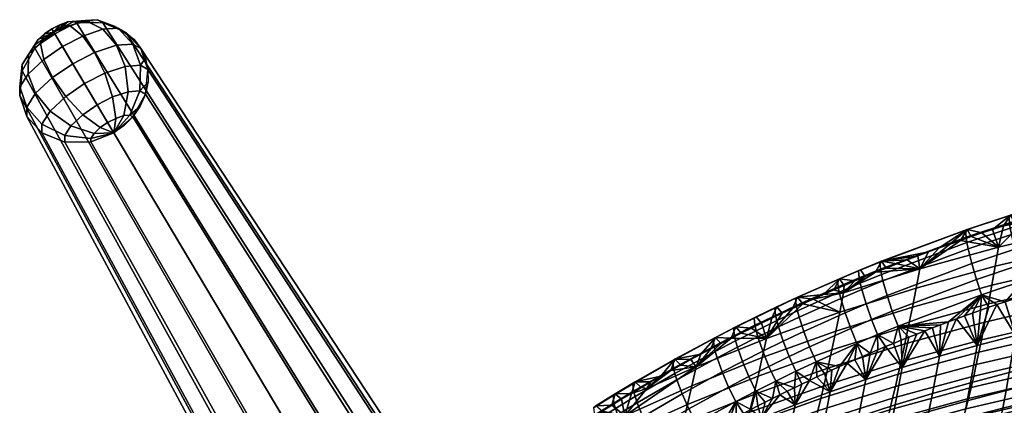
# Model space of a CAD drawing. Header units: millimetres. Extents: x -238 to 238, y -259 to 264.
# Tile 656 of 656: x -238 to -89, y 206 to 264. Entities that reach past the tile are written whole.
import ezdxf

# ---------------------------------------------------------------- set-up
doc = ezdxf.new("R2010")
doc.units = ezdxf.units.MM
doc.header["$MEASUREMENT"] = 0
for name, color, linetype, true_color in [('nozky', 7, 'Continuous', 0x1e1e1e), ('OPERAK', 7, 'Continuous', 0x000000), ('PODNOZ', 7, 'Continuous', 0x000000)]:
    doc.layers.add(name, color=color, linetype=linetype, true_color=true_color)

msp = doc.modelspace()

# ---------------------------------------------------------------- meshes
at = {"layer": 'nozky'}
mesh = msp.add_polyface(dxfattribs=at)
corners = [(-232.59, 262.36, 11.76), (-235.44, 259.94, 11.43), (-237.35, 256.52, 10.38), (-237.73, 252.81, 8.79), (-236.67, 249.65, 7.06), (-234.4, 247.22, 5.33), (-230.96, 245.79, 3.74), (-227.04, 245.84, 2.7), (-223.56, 247.19, 2.37), (-232.59, 262.36, 11.76), (-235.45, 260.46, 10.59), (-237.36, 257.51, 8.78), (-237.74, 254.11, 6.68), (-236.68, 251.05, 4.79), (-234.42, 248.52, 3.22), (-230.97, 246.78, 2.13), (-227.04, 246.35, 1.86), (-223.56, 247.19, 2.37), (-232.59, 262.36, 11.76), (-234.95, 261.23, 9.82), (-236.41, 258.99, 7.29), (-236.49, 256.06, 4.73), (-235.34, 253.15, 2.69), (-233.17, 250.47, 1.27), (-230.02, 248.26, 0.65), (-226.55, 247.12, 1.09), (-223.56, 247.19, 2.37), (-232.59, 262.36, 11.76), (-234.02, 262.1, 9.31), (-234.61, 260.66, 6.32), (-234.13, 258.25, 3.45), (-232.8, 255.51, 1.32), (-230.81, 252.67, -0.01), (-228.22, 249.93, -0.32), (-225.62, 247.99, 0.58), (-223.56, 247.19, 2.37), (-232.59, 262.36, 11.76), (-232.9, 262.86, 9.16), (-232.46, 262.13, 6.01), (-231.3, 260.19, 3.05), (-229.76, 257.6, 0.88), (-227.98, 254.61, -0.41), (-226.07, 251.41, -0.63), (-224.5, 248.76, 0.42), (-223.56, 247.19, 2.37), (-232.59, 262.36, 11.76), (-231.69, 263.48, 9.31), (-230.14, 263.32, 6.32), (-228.25, 261.76, 3.45), (-226.48, 259.28, 1.32), (-224.93, 256.17, -0.01), (-223.75, 252.6, -0.32), (-223.29, 249.38, 0.58), (-223.56, 247.19, 2.37), (-232.59, 262.36, 11.76), (-230.48, 263.89, 9.82), (-227.82, 264.11, 7.29), (-225.2, 262.79, 4.73), (-223.19, 260.39, 2.69), (-221.87, 257.2, 1.27), (-221.43, 253.38, 0.65), (-222.08, 249.79, 1.09), (-223.56, 247.19, 2.37), (-232.59, 262.36, 11.76), (-229.57, 263.96, 10.59), (-226.06, 264.23, 8.78), (-222.89, 262.95, 6.68), (-220.71, 260.57, 4.79), (-219.56, 257.37, 3.22), (-219.67, 253.51, 2.13), (-221.16, 249.85, 1.86), (-223.56, 247.19, 2.37), (-232.59, 262.36, 11.76), (-223.56, 247.19, 2.37), (-230.96, 263.16, 11.68), (-229.12, 263.71, 11.43), (-227.16, 263.92, 10.99), (-225.2, 263.75, 10.38), (-223.36, 263.21, 9.63), (-221.75, 262.32, 8.79), (-220.45, 261.18, 7.92), (-219.49, 259.89, 7.06), (-218.81, 258.42, 6.21), (-218.43, 256.74, 5.33), (-218.41, 254.9, 4.49), (-218.81, 253.03, 3.74), (-219.59, 251.22, 3.13), (-220.71, 249.6, 2.7), (-222.07, 248.24, 2.44)]
mesh.append_faces([[corners[k] for k in face] for face in [(10, 1, 0, 0), (11, 2, 1, 10), (12, 3, 2, 11), (13, 4, 3, 12), (14, 5, 4, 13), (15, 6, 5, 14), (16, 7, 6, 15), (17, 7, 16, 16), (19, 10, 9, 9), (20, 11, 10, 19), (21, 12, 11, 20), (22, 13, 12, 21), (23, 14, 13, 22), (24, 15, 14, 23), (25, 16, 15, 24), (26, 16, 25, 25), (28, 19, 18, 18), (29, 20, 19, 28), (30, 21, 20, 29), (31, 22, 21, 30), (32, 23, 22, 31), (33, 24, 23, 32), (34, 25, 24, 33), (35, 25, 34, 34), (37, 28, 27, 27), (38, 29, 28, 37), (39, 30, 29, 38), (40, 31, 30, 39), (41, 32, 31, 40), (42, 33, 32, 41), (43, 34, 33, 42), (44, 34, 43, 43), (46, 37, 36, 36), (47, 38, 37, 46), (48, 39, 38, 47), (49, 40, 39, 48), (50, 41, 40, 49), (51, 42, 41, 50), (52, 43, 42, 51), (53, 43, 52, 52), (55, 46, 45, 45), (56, 47, 46, 55), (57, 48, 47, 56), (58, 49, 48, 57), (59, 50, 49, 58), (60, 51, 50, 59), (61, 52, 51, 60), (62, 52, 61, 61), (64, 55, 54, 54), (65, 56, 55, 64), (66, 57, 56, 65), (67, 58, 57, 66), (68, 59, 58, 67), (69, 60, 59, 68), (70, 61, 60, 69), (71, 61, 70, 70), (64, 63, 74, 75), (64, 75, 76, 76), (65, 64, 76, 77), (66, 65, 78, 79), (67, 66, 80, 81), (69, 68, 83, 84), (71, 70, 87, 88), (70, 69, 85, 86), (68, 67, 81, 82), (65, 77, 78, 78), (66, 79, 80, 80), (69, 84, 85, 85), (70, 86, 87, 87), (68, 82, 83, 83)]])
at = {"layer": 'OPERAK'}
mesh = msp.add_polyface(dxfattribs=at)
corners = [(-90.35, 230, 815.56), (-78.15, 232.88, 815.12), (-78.6, 229.99, 811.01), (-90.86, 227.11, 811.49), (-79.82, 236.16, 820.53), (-86.53, 233.74, 819.51), (-81.46, 235.69, 820.43), (-65.25, 238.25, 818.88), (-83.1, 235.21, 820.34), (-80.78, 229.29, 826.66), (-80.11, 226.94, 825.06), (-73.66, 228.75, 825.38), (-74.28, 231.12, 826.98), (-81.38, 231.7, 827.41), (-74.83, 233.54, 827.74), (-81.85, 233.91, 827.38), (-75.26, 235.76, 827.71), (-82.02, 234.86, 827.09), (-75.41, 236.71, 827.42), (-82.14, 235.67, 826.62), (-75.52, 237.52, 826.95), (-82.21, 236.72, 825.17), (-75.58, 238.57, 825.51), (-81.99, 236.81, 823.09), (-75.39, 238.65, 823.44), (-87.25, 227.3, 826.31), (-86.52, 224.97, 824.7), (-87.89, 229.7, 827.06), (-88.4, 231.9, 827.03), (-75.65, 225.98, 822.76), (-74.39, 226.33, 822.82), (-78.17, 225.26, 822.63), (-76.91, 225.62, 822.69), (-80.68, 224.53, 822.49), (-79.43, 224.9, 822.56), (-83.18, 223.77, 822.35), (-81.93, 224.15, 822.42), (-84.43, 223.38, 822.28), (-78.18, 236.62, 820.62), (-83.1, 235.21, 820.34), (-84.73, 234.72, 820.24), (-88.56, 234.82, 822.71), (-73.25, 237.94, 820.88), (-74.89, 237.51, 820.8), (-76.54, 237.07, 820.71), (-79.82, 236.16, 820.53), (-81.46, 235.69, 820.43)]
mesh.append_faces([[corners[k] for k in face] for face in [(0, 1, 2, 3), (4, 5, 6, 6), (7, 5, 4, 4), (6, 5, 8, 8), (7, 1, 5, 5), (9, 10, 11, 12), (13, 9, 12, 14), (15, 13, 14, 16), (17, 15, 16, 18), (19, 17, 18, 20), (21, 19, 20, 22), (23, 21, 22, 24), (25, 26, 10, 9), (27, 25, 9, 13), (28, 27, 13, 15), (11, 29, 30, 30), (10, 31, 32, 32), (10, 32, 29, 29), (10, 33, 34, 34), (10, 35, 36, 36), (26, 37, 35, 35), (10, 36, 33, 33), (10, 34, 31, 31), (10, 26, 35, 35), (10, 29, 11, 11), (23, 24, 38, 38), (23, 39, 40, 41), (24, 42, 43, 43), (24, 43, 44, 44), (23, 38, 45, 45), (23, 46, 39, 39), (46, 23, 45, 45), (38, 24, 44, 44)]])
mesh = msp.add_polyface(dxfattribs=at)
corners = [(-91.37, 224.25, 807.39), (-79.05, 227.14, 806.86), (-79.51, 224.34, 802.65), (-91.88, 221.45, 803.24), (-90.86, 227.11, 811.49), (-78.6, 229.99, 811.01), (-78.15, 232.88, 815.12), (-90.35, 230, 815.56), (-86.53, 233.74, 819.51), (-84.73, 234.72, 820.24), (-83.1, 235.21, 820.34), (-87.98, 233.71, 820.04), (-86.36, 234.22, 820.14), (-89.61, 233.19, 819.94), (-91.23, 232.66, 819.83), (-92.85, 232.13, 819.73), (-94.46, 231.58, 819.62), (-96.07, 231.02, 819.51), (-88.58, 232.85, 826.73), (-88.4, 231.9, 827.03), (-81.85, 233.91, 827.38), (-82.02, 234.86, 827.09), (-88.71, 233.66, 826.25), (-82.14, 235.67, 826.62), (-88.79, 234.72, 824.8), (-82.21, 236.72, 825.17), (-88.56, 234.82, 822.71), (-81.99, 236.81, 823.09), (-93.67, 225.15, 825.93), (-92.89, 222.84, 824.33), (-86.52, 224.97, 824.7), (-87.25, 227.3, 826.31), (-94.36, 227.54, 826.69), (-87.89, 229.7, 827.06), (-94.9, 229.73, 826.65), (-95.1, 230.68, 826.35), (-95.24, 231.49, 825.87), (-95.32, 232.55, 824.4), (-95.08, 232.66, 822.3), (-86.91, 222.58, 822.13), (-85.67, 222.98, 822.21), (-84.43, 223.38, 822.28), (-91.23, 232.66, 819.83), (-92.85, 232.13, 819.73), (-84.73, 234.72, 820.24), (-86.36, 234.22, 820.14), (-87.98, 233.71, 820.04), (-89.61, 233.19, 819.94), (-94.46, 231.58, 819.62), (-96.07, 231.02, 819.51)]
mesh.append_faces([[corners[k] for k in face] for face in [(0, 1, 2, 3), (4, 5, 1, 0), (6, 7, 8, 8), (9, 10, 8, 8), (11, 12, 8, 8), (9, 8, 12, 12), (13, 11, 8, 8), (8, 7, 13, 13), (7, 14, 13, 13), (15, 14, 7, 7), (7, 16, 15, 15), (17, 16, 7, 7), (18, 19, 20, 21), (22, 18, 21, 23), (24, 22, 23, 25), (26, 24, 25, 27), (28, 29, 30, 31), (32, 28, 31, 33), (34, 32, 33, 19), (35, 34, 19, 18), (36, 35, 18, 22), (37, 36, 22, 24), (38, 37, 24, 26), (30, 39, 40, 40), (30, 40, 41, 41), (26, 42, 43, 38), (26, 44, 45, 45), (26, 46, 47, 47), (26, 47, 42, 42), (46, 26, 45, 45), (38, 43, 48, 48), (49, 38, 48, 48)]])
mesh = msp.add_polyface(dxfattribs=at)
corners = [(-102.76, 223.84, 812.04), (-90.86, 227.11, 811.49), (-91.37, 224.25, 807.39), (-103.32, 220.98, 807.99), (-102.21, 226.73, 816.05), (-90.35, 230, 815.56), (-113.67, 223.11, 816.59), (-114.26, 220.21, 812.64), (-96.07, 231.02, 819.51), (-108.85, 226.21, 818.58), (-110.43, 225.56, 818.45), (-107.26, 226.84, 818.7), (-99.29, 229.88, 819.29), (-97.68, 230.45, 819.4), (-100.89, 229.29, 819.17), (-102.49, 228.69, 819.06), (-104.08, 228.09, 818.94), (-105.67, 227.47, 818.82), (-107.14, 222.74, 825.88), (-106.35, 220.38, 825.12), (-93.67, 225.15, 825.93), (-94.36, 227.54, 826.69), (-107.75, 224.92, 825.82), (-94.9, 229.73, 826.65), (-107.98, 225.86, 825.51), (-95.1, 230.68, 826.35), (-108.14, 226.67, 825.02), (-95.24, 231.49, 825.87), (-108.23, 227.74, 823.53), (-95.32, 232.55, 824.4), (-107.96, 227.88, 821.41), (-95.08, 232.66, 822.3), (-111.16, 224.55, 825.29), (-110.93, 223.61, 825.6), (-111.33, 225.36, 824.8), (-111.42, 226.44, 823.3), (-111.14, 226.59, 821.17), (-99.29, 229.88, 819.29), (-100.89, 229.29, 819.17), (-108.85, 226.21, 818.58), (-110.43, 225.56, 818.45), (-96.07, 231.02, 819.51), (-97.68, 230.45, 819.4), (-102.49, 228.69, 819.06), (-104.08, 228.09, 818.94), (-105.67, 227.47, 818.82), (-107.26, 226.84, 818.7)]
mesh.append_faces([[corners[k] for k in face] for face in [(0, 1, 2, 3), (4, 5, 1, 0), (6, 4, 0, 7), (5, 4, 8, 8), (9, 4, 6, 6), (9, 6, 10, 10), (4, 9, 11, 11), (4, 12, 13, 13), (12, 4, 14, 14), (4, 15, 14, 14), (15, 4, 16, 16), (8, 4, 13, 13), (16, 4, 17, 17), (17, 4, 11, 11), (18, 19, 20, 21), (22, 18, 21, 23), (24, 22, 23, 25), (26, 24, 25, 27), (28, 26, 27, 29), (30, 28, 29, 31), (32, 33, 22, 24), (34, 32, 24, 26), (35, 34, 26, 28), (36, 35, 28, 30), (31, 37, 38, 30), (30, 39, 40, 36), (31, 41, 42, 42), (30, 43, 44, 44), (30, 44, 45, 45), (43, 30, 38, 38), (37, 31, 42, 42), (30, 46, 39, 39), (46, 30, 45, 45)]])
mesh = msp.add_polyface(dxfattribs=at)
corners = [(-125.31, 216.25, 813.28), (-119.84, 221.48, 817.68), (-114.26, 220.21, 812.64), (-113.67, 223.11, 816.59), (-118.28, 222.18, 817.81), (-116.72, 222.88, 817.94), (-110.43, 225.56, 818.45), (-112, 224.9, 818.33), (-113.58, 224.24, 818.2), (-115.15, 223.56, 818.07), (-114.09, 222.26, 825.38), (-113.44, 220.09, 825.44), (-110.29, 221.44, 825.66), (-110.93, 223.61, 825.6), (-114.33, 223.21, 825.07), (-111.16, 224.55, 825.29), (-114.5, 224.01, 824.57), (-111.33, 225.36, 824.8), (-114.6, 225.09, 823.07), (-111.42, 226.44, 823.3), (-114.31, 225.25, 820.93), (-111.14, 226.59, 821.17), (-118.8, 214.97, 824.23), (-117.81, 212.75, 822.6), (-111.67, 215.51, 823.06), (-112.61, 217.76, 824.68), (-119.68, 217.29, 824.98), (-120.37, 219.45, 824.92), (-120.62, 220.39, 824.6), (-120.8, 221.2, 824.1), (-120.9, 222.29, 822.58), (-120.61, 222.46, 820.42), (-113.16, 212.52, 820.33), (-112, 213.03, 820.42), (-115.43, 211.49, 820.15), (-114.3, 212.01, 820.24), (-116.56, 210.98, 820.06), (-117.69, 210.45, 819.97), (-120.86, 211.31, 822.36), (-118.82, 209.92, 819.87), (-110.43, 225.56, 818.45), (-112, 224.9, 818.33), (-116.72, 222.88, 817.94), (-113.58, 224.24, 818.2), (-115.15, 223.56, 818.07), (-118.28, 222.18, 817.81)]
mesh.append_faces([[corners[k] for k in face] for face in [(0, 1, 2, 2), (3, 2, 4, 4), (4, 2, 1, 1), (5, 3, 4, 4), (6, 3, 7, 7), (3, 8, 7, 7), (8, 3, 9, 9), (9, 3, 5, 5), (10, 11, 12, 13), (14, 10, 13, 15), (16, 14, 15, 17), (18, 16, 17, 19), (20, 18, 19, 21), (22, 23, 24, 25), (26, 22, 25, 11), (27, 26, 11, 10), (28, 27, 10, 14), (29, 28, 14, 16), (30, 29, 16, 18), (31, 30, 18, 20), (24, 32, 33, 33), (23, 34, 35, 35), (23, 36, 34, 34), (24, 35, 32, 32), (23, 37, 36, 36), (23, 35, 24, 24), (23, 38, 39, 39), (21, 40, 41, 20), (31, 20, 42, 42), (20, 43, 44, 44), (31, 42, 45, 45), (42, 20, 44, 44), (43, 20, 41, 41)]])
mesh = msp.add_polyface(dxfattribs=at)
corners = [(-105.44, 210.86, 792.24), (-93.31, 214.17, 791.42), (-93.69, 212.34, 788.09), (-105.86, 209.03, 788.96), (-105.02, 212.76, 795.46), (-92.92, 216.06, 794.69), (-104.45, 215.43, 799.72), (-92.4, 218.71, 799.01), (-103.88, 218.17, 803.89), (-91.88, 221.45, 803.24), (-103.32, 220.98, 807.99), (-91.37, 224.25, 807.39), (-116.06, 211.78, 800.5), (-116.66, 209.11, 796.3), (-115.45, 214.53, 804.61), (-114.85, 217.35, 808.65), (-114.26, 220.21, 812.64), (-102.76, 223.84, 812.04), (-106.35, 220.38, 825.12), (-105.47, 218.11, 823.51), (-92.89, 222.84, 824.33), (-93.67, 225.15, 825.93), (-109.49, 219.09, 824.91), (-108.58, 216.83, 823.29), (-110.29, 221.44, 825.66), (-107.14, 222.74, 825.88), (-110.93, 223.61, 825.6), (-107.75, 224.92, 825.82), (-112.61, 217.76, 824.68), (-111.67, 215.51, 823.06), (-113.44, 220.09, 825.44), (-97.88, 218.76, 821.44), (-96.67, 219.2, 821.52), (-100.27, 217.85, 821.27), (-99.08, 218.31, 821.35), (-102.65, 216.92, 821.11), (-101.46, 217.39, 821.19), (-105.01, 215.98, 820.94), (-103.84, 216.45, 821.02), (-106.18, 215.5, 820.85), (-108.52, 214.53, 820.68), (-107.35, 215.02, 820.77), (-110.84, 213.53, 820.51), (-109.68, 214.03, 820.59), (-112, 213.03, 820.42), (-99.26, 213.56, 814.32), (-100.3, 207.97, 806.2), (-94.57, 209.59, 805.83), (-93.57, 215.18, 814)]
mesh.append_faces([[corners[k] for k in face] for face in [(0, 1, 2, 3), (4, 5, 1, 0), (6, 7, 5, 4), (8, 9, 7, 6), (10, 11, 9, 8), (12, 6, 4, 13), (14, 8, 6, 12), (15, 10, 8, 14), (16, 17, 10, 15), (18, 19, 20, 21), (22, 23, 19, 18), (24, 22, 18, 25), (26, 24, 25, 27), (28, 29, 23, 22), (30, 28, 22, 24), (20, 31, 32, 32), (19, 33, 34, 34), (19, 34, 31, 31), (19, 35, 36, 36), (19, 37, 38, 38), (19, 39, 37, 37), (19, 38, 35, 35), (19, 36, 33, 33), (23, 40, 41, 41), (29, 42, 43, 43), (23, 43, 40, 40), (29, 44, 42, 42), (23, 41, 39, 39), (23, 29, 43, 43), (20, 19, 31, 31), (19, 23, 39, 39), (45, 46, 47, 48)]])
mesh = msp.add_polyface(dxfattribs=at)
corners = [(-82.51, 208.61, 773.19), (-69.39, 211.17, 772.36), (-69.69, 209.66, 768.65), (-82.87, 207.09, 769.51), (-82.16, 210.19, 776.81), (-69.09, 212.73, 776.02), (-81.81, 211.82, 780.37), (-68.79, 214.35, 779.63), (-81.47, 213.51, 783.88), (-68.49, 216.03, 783.17), (-81.12, 215.26, 787.32), (-68.19, 217.78, 786.65), (-80.78, 217.08, 790.7), (-67.89, 219.59, 790.06), (-94.87, 207.23, 777.71), (-95.26, 205.64, 774.14), (-94.47, 208.87, 781.24), (-94.08, 210.57, 784.7), (-93.69, 212.34, 788.09), (-93.31, 214.17, 791.42), (-92.92, 216.06, 794.69), (-80.43, 218.96, 794), (-92.4, 218.71, 799.01), (-79.97, 221.61, 798.38), (-91.88, 221.45, 803.24), (-79.51, 224.34, 802.65), (-86.52, 224.97, 824.7), (-89.37, 221.77, 821.98), (-88.14, 222.18, 822.06), (-86.91, 222.58, 822.13), (-92.89, 222.84, 824.33), (-91.82, 220.94, 821.83), (-90.6, 221.36, 821.91), (-94.26, 220.08, 821.67), (-93.04, 220.51, 821.75), (-95.47, 219.64, 821.6), (-96.67, 219.2, 821.52), (-77.83, 207.65, 794.63), (-77.99, 206.72, 792.99), (-71.82, 207.98, 792.63), (-71.67, 208.91, 794.28), (-77.67, 208.59, 796.25), (-71.52, 209.85, 795.92), (-83.27, 209.87, 800.92), (-83.73, 207.24, 796.61), (-77.24, 211.22, 800.58), (-82.82, 212.57, 805.14), (-76.81, 213.92, 804.83), (-81.91, 218.15, 813.41), (-75.96, 219.5, 813.14), (-89.22, 208.42, 801.28), (-89.71, 205.78, 797), (-88.74, 211.13, 805.47), (-87.79, 216.71, 813.7), (-94.57, 209.59, 805.83), (-95.07, 206.88, 801.66), (-93.57, 215.18, 814)]
mesh.append_faces([[corners[k] for k in face] for face in [(0, 1, 2, 3), (4, 5, 1, 0), (6, 7, 5, 4), (8, 9, 7, 6), (10, 11, 9, 8), (12, 13, 11, 10), (14, 4, 0, 15), (16, 6, 4, 14), (17, 8, 6, 16), (18, 10, 8, 17), (19, 12, 10, 18), (20, 21, 12, 19), (22, 23, 21, 20), (24, 25, 23, 22), (26, 27, 28, 28), (26, 28, 29, 29), (30, 31, 32, 32), (30, 33, 34, 34), (30, 35, 33, 33), (30, 34, 31, 31), (30, 32, 27, 27), (30, 36, 35, 35), (27, 26, 30, 30), (37, 38, 39, 40), (41, 37, 40, 42), (43, 44, 41, 45), (46, 43, 45, 47), (48, 46, 47, 49), (50, 51, 44, 43), (52, 50, 43, 46), (53, 52, 46, 48), (54, 55, 50, 52), (56, 54, 52, 53)]])
mesh = msp.add_polyface(dxfattribs=at)
corners = [(-126.56, 210.56, 805.38), (-115.45, 214.53, 804.61), (-116.06, 211.78, 800.5), (-127.19, 207.81, 801.34), (-125.94, 213.38, 809.36), (-114.85, 217.35, 808.65), (-125.31, 216.25, 813.28), (-114.26, 220.21, 812.64), (-127.56, 217.81, 816.99), (-129.09, 217.04, 816.85), (-121.39, 220.76, 817.54), (-119.84, 221.48, 817.68), (-122.94, 220.04, 817.41), (-124.48, 219.3, 817.27), (-126.02, 218.56, 817.13), (-121.87, 213.52, 823.99), (-120.86, 211.31, 822.36), (-117.81, 212.75, 822.6), (-118.8, 214.97, 824.23), (-122.77, 215.83, 824.74), (-119.68, 217.29, 824.98), (-123.48, 217.99, 824.68), (-120.37, 219.45, 824.92), (-123.74, 218.93, 824.36), (-120.62, 220.39, 824.6), (-123.93, 219.73, 823.85), (-120.8, 221.2, 824.1), (-124.03, 220.82, 822.33), (-120.9, 222.29, 822.58), (-123.73, 221.01, 820.16), (-120.61, 222.46, 820.42), (-124.93, 212.03, 823.75), (-123.89, 209.83, 822.11), (-125.85, 214.33, 824.5), (-126.58, 216.48, 824.43), (-126.84, 217.42, 824.11), (-127.03, 218.23, 823.6), (-127.14, 219.32, 822.07), (-126.83, 219.51, 819.89), (-128.91, 212.79, 824.26), (-127.97, 210.5, 823.5), (-129.65, 214.93, 824.18), (-129.93, 215.87, 823.86), (-121.39, 220.76, 817.54), (-122.94, 220.04, 817.41), (-124.48, 219.3, 817.27), (-126.02, 218.56, 817.13), (-127.56, 217.81, 816.99), (-129.92, 217.98, 819.62), (-118.28, 222.18, 817.81), (-119.84, 221.48, 817.68)]
mesh.append_faces([[corners[k] for k in face] for face in [(0, 1, 2, 3), (4, 5, 1, 0), (6, 7, 5, 4), (8, 6, 9, 9), (6, 10, 11, 11), (6, 12, 10, 10), (13, 12, 6, 6), (6, 14, 13, 13), (8, 14, 6, 6), (15, 16, 17, 18), (19, 15, 18, 20), (21, 19, 20, 22), (23, 21, 22, 24), (25, 23, 24, 26), (27, 25, 26, 28), (29, 27, 28, 30), (31, 32, 16, 15), (33, 31, 15, 19), (34, 33, 19, 21), (35, 34, 21, 23), (36, 35, 23, 25), (37, 36, 25, 27), (38, 37, 27, 29), (39, 40, 31, 33), (41, 39, 33, 34), (42, 41, 34, 35), (30, 43, 44, 29), (29, 45, 46, 38), (38, 46, 47, 48), (30, 49, 50, 50), (45, 29, 44, 44), (43, 30, 50, 50)]])
mesh = msp.add_polyface(dxfattribs=at)
corners = [(-81.91, 218.15, 813.41), (-84.43, 223.38, 822.28), (-87.79, 216.71, 813.7), (-99.26, 213.56, 814.32), (-101.46, 217.39, 821.19), (-104.85, 211.86, 814.66), (-107.35, 215.02, 820.77), (-110.33, 210.07, 815.01), (-120.96, 206.27, 815.76), (-115.7, 208.21, 815.38), (-118.82, 209.92, 819.87), (-113.16, 212.52, 820.33), (-93.57, 215.18, 814), (-96.67, 219.2, 821.52), (-119.95, 209.38, 819.78), (-121.07, 208.84, 819.69), (-122.19, 208.3, 819.59), (-117.69, 210.45, 819.97), (-90.6, 221.36, 821.91), (-114.3, 212.01, 820.24), (-112, 213.03, 820.42), (-115.43, 211.49, 820.15), (-116.56, 210.98, 820.06), (-91.82, 220.94, 821.83), (-93.04, 220.51, 821.75), (-89.37, 221.77, 821.98), (-94.26, 220.08, 821.67), (-95.47, 219.64, 821.6), (-88.14, 222.18, 822.06), (-86.91, 222.58, 822.13), (-105.01, 215.98, 820.94), (-106.18, 215.5, 820.85), (-108.52, 214.53, 820.68), (-109.68, 214.03, 820.59), (-103.84, 216.45, 821.02), (-97.88, 218.76, 821.44), (-99.08, 218.31, 821.35), (-100.27, 217.85, 821.27), (-102.65, 216.92, 821.11), (-110.84, 213.53, 820.51), (-81.03, 223.84, 821.59), (-83.18, 223.77, 822.35), (-85.67, 222.98, 822.21)]
mesh.append_faces([[corners[k] for k in face] for face in [(0, 1, 2, 2), (3, 4, 5, 5), (5, 6, 7, 7), (8, 9, 10, 10), (9, 7, 11, 11), (12, 13, 3, 3), (10, 14, 8, 8), (15, 8, 14, 14), (15, 16, 8, 8), (10, 9, 17, 17), (12, 2, 18, 18), (11, 19, 9, 9), (11, 7, 20, 20), (9, 19, 21, 21), (21, 22, 9, 9), (9, 22, 17, 17), (12, 18, 23, 23), (23, 24, 12, 12), (18, 2, 25, 25), (12, 24, 26, 26), (26, 27, 12, 12), (12, 27, 13, 13), (2, 28, 25, 25), (2, 29, 28, 28), (5, 30, 31, 31), (31, 6, 5, 5), (7, 6, 32, 32), (32, 33, 7, 7), (34, 30, 5, 5), (3, 13, 35, 35), (3, 35, 36, 36), (3, 37, 4, 4), (3, 36, 37, 37), (5, 4, 38, 38), (34, 5, 38, 38), (33, 39, 7, 7), (39, 20, 7, 7), (40, 41, 1, 1), (40, 1, 0, 0), (2, 1, 42, 42), (2, 42, 29, 29)]])
mesh = msp.add_polyface(dxfattribs=at)
corners = [(-135.89, 211.99, 813.97), (-125.31, 216.25, 813.28), (-125.94, 213.38, 809.36), (-136.53, 209.12, 810.11), (-130.62, 216.27, 816.71), (-139.7, 211.42, 815.81), (-138.2, 212.25, 815.97), (-129.09, 217.04, 816.85), (-132.15, 215.48, 816.56), (-133.67, 214.69, 816.41), (-135.18, 213.89, 816.27), (-136.69, 213.07, 816.12), (-130.12, 216.68, 823.35), (-129.93, 215.87, 823.86), (-126.84, 217.42, 824.11), (-127.03, 218.23, 823.6), (-130.24, 217.78, 821.81), (-127.14, 219.32, 822.07), (-129.92, 217.98, 819.62), (-126.83, 219.51, 819.89), (-132.72, 213.34, 823.93), (-131.95, 211.21, 824.01), (-128.91, 212.79, 824.26), (-129.65, 214.93, 824.18), (-133, 214.28, 823.6), (-133.19, 215.09, 823.09), (-133.31, 216.19, 821.54), (-132.99, 216.41, 819.34), (-139.07, 210.98, 823.08), (-138.78, 210.04, 823.41), (-139.28, 211.78, 822.56), (-139.41, 212.9, 820.99), (-139.07, 213.13, 818.77), (-145.08, 209.7, 818.18), (-145.43, 209.44, 820.42), (-135.18, 213.89, 816.27), (-130.62, 216.27, 816.71), (-136.69, 213.07, 816.12), (-129.09, 217.04, 816.85), (-132.15, 215.48, 816.56), (-133.67, 214.69, 816.41), (-127.56, 217.81, 816.99), (-138.2, 212.25, 815.97), (-139.7, 211.42, 815.81), (-141.19, 210.57, 815.66)]
mesh.append_faces([[corners[k] for k in face] for face in [(0, 1, 2, 3), (0, 4, 1, 1), (0, 5, 6, 6), (1, 4, 7, 7), (4, 0, 8, 8), (0, 9, 8, 8), (9, 0, 10, 10), (10, 0, 11, 11), (0, 6, 11, 11), (12, 13, 14, 15), (16, 12, 15, 17), (18, 16, 17, 19), (20, 21, 22, 23), (24, 20, 23, 13), (25, 24, 13, 12), (26, 25, 12, 16), (27, 26, 16, 18), (28, 29, 20, 24), (30, 28, 24, 25), (31, 30, 25, 26), (32, 31, 26, 27), (33, 34, 31, 32), (27, 35, 32, 32), (18, 36, 27, 27), (35, 37, 32, 32), (18, 38, 36, 36), (27, 39, 40, 40), (27, 40, 35, 35), (39, 27, 36, 36), (38, 18, 41, 41), (32, 37, 42, 42), (32, 43, 44, 44), (43, 32, 42, 42)]])
mesh = msp.add_polyface(dxfattribs=at)
corners = [(-110.19, 193.65, 753.14), (-97.66, 197.12, 751.76), (-98.06, 195.85, 747.92), (-110.63, 192.36, 749.34), (-109.31, 196.35, 760.64), (-96.85, 199.78, 759.37), (-108.44, 199.22, 768.01), (-96.05, 202.61, 766.84), (-108, 200.72, 771.63), (-95.66, 204.1, 770.51), (-107.57, 202.27, 775.21), (-95.26, 205.64, 774.14), (-107.14, 203.87, 778.73), (-94.87, 207.23, 777.71), (-106.71, 205.53, 782.2), (-94.47, 208.87, 781.24), (-106.29, 207.25, 785.61), (-94.08, 210.57, 784.7), (-105.86, 209.03, 788.96), (-93.69, 212.34, 788.09), (-103.13, 194.55, 782.97), (-103.33, 193.72, 781.23), (-97.49, 195.39, 780.68), (-97.29, 196.21, 782.43), (-102.93, 195.38, 784.69), (-97.1, 197.04, 784.16), (-102.73, 196.23, 786.4), (-96.91, 197.88, 785.88), (-102.53, 197.1, 788.08), (-96.72, 198.75, 787.58), (-102.33, 197.98, 789.75), (-96.53, 199.62, 789.26), (-102.14, 198.87, 791.41), (-96.34, 200.52, 790.93), (-102.04, 199.33, 792.22), (-96.24, 200.97, 791.75), (-101.94, 199.79, 793.04), (-96.15, 201.43, 792.57), (-101.74, 200.71, 794.65), (-95.96, 202.35, 794.2), (-101.54, 201.65, 796.25), (-95.77, 203.29, 795.81), (-101.35, 202.61, 797.84), (-95.58, 204.24, 797.4), (-100.82, 205.25, 802.06), (-95.07, 206.88, 801.66), (-100.3, 207.97, 806.2), (-94.57, 209.59, 805.83), (-108.23, 195.36, 788.61), (-108.43, 194.49, 786.94), (-108.02, 196.25, 790.27), (-107.82, 197.15, 791.91), (-107.72, 197.6, 792.72), (-107.61, 198.06, 793.53), (-107.41, 198.99, 795.13), (-107.21, 199.93, 796.72), (-107, 200.89, 798.29), (-106.46, 203.54, 802.48), (-105.92, 206.26, 806.59), (-104.85, 211.86, 814.66), (-99.26, 213.56, 814.32)]
mesh.append_faces([[corners[k] for k in face] for face in [(0, 1, 2, 3), (4, 5, 1, 0), (6, 7, 5, 4), (8, 9, 7, 6), (10, 11, 9, 8), (12, 13, 11, 10), (14, 15, 13, 12), (16, 17, 15, 14), (18, 19, 17, 16), (20, 21, 22, 23), (24, 20, 23, 25), (26, 24, 25, 27), (28, 26, 27, 29), (30, 28, 29, 31), (32, 30, 31, 33), (34, 32, 33, 35), (36, 34, 35, 37), (38, 36, 37, 39), (40, 38, 39, 41), (42, 40, 41, 43), (44, 42, 43, 45), (46, 44, 45, 47), (48, 49, 26, 28), (50, 48, 28, 30), (51, 50, 30, 32), (52, 51, 32, 34), (53, 52, 34, 36), (54, 53, 36, 38), (55, 54, 38, 40), (56, 55, 40, 42), (57, 56, 42, 44), (58, 57, 44, 46), (59, 58, 46, 60)]])
mesh = msp.add_polyface(dxfattribs=at)
corners = [(-137.82, 203.54, 802.24), (-127.19, 207.81, 801.34), (-127.83, 205.13, 797.22), (-138.47, 200.85, 798.19), (-137.17, 206.3, 806.21), (-126.56, 210.56, 805.38), (-136.53, 209.12, 810.11), (-125.94, 213.38, 809.36), (-147.25, 201.78, 807.08), (-147.9, 199.01, 803.19), (-146.6, 204.61, 810.9), (-135.89, 211.99, 813.97), (-143.3, 208.71, 814.49), (-139.7, 211.42, 815.81), (-141.19, 210.57, 815.66), (-142.68, 209.72, 815.5), (-144.16, 208.86, 815.35), (-130.99, 208.93, 823.25), (-129.9, 206.76, 821.61), (-126.91, 208.32, 821.87), (-127.97, 210.5, 823.5), (-131.95, 211.21, 824.01), (-128.91, 212.79, 824.26), (-136.98, 205.66, 822.74), (-135.84, 203.52, 821.09), (-137.98, 207.92, 823.49), (-138.78, 210.04, 823.41), (-132.72, 213.34, 823.93), (-142.88, 202.23, 822.21), (-141.7, 200.12, 820.55), (-143.93, 204.46, 822.97), (-144.76, 206.57, 822.88), (-145.07, 207.51, 822.54), (-139.07, 210.98, 823.08), (-145.29, 208.31, 822.01), (-139.28, 211.78, 822.56), (-145.43, 209.44, 820.42), (-139.41, 212.9, 820.99), (-128.74, 204.97, 819.02), (-127.65, 205.54, 819.12), (-130.9, 203.82, 818.83), (-129.82, 204.4, 818.92), (-133.02, 202.66, 818.63), (-131.96, 203.24, 818.73), (-134.07, 202.08, 818.53), (-139.07, 213.13, 818.77), (-141.19, 210.57, 815.66), (-145.08, 209.7, 818.18), (-142.68, 209.72, 815.5), (-144.16, 208.86, 815.35)]
mesh.append_faces([[corners[k] for k in face] for face in [(0, 1, 2, 3), (4, 5, 1, 0), (6, 7, 5, 4), (8, 4, 0, 9), (10, 6, 4, 8), (11, 6, 10, 10), (10, 12, 11, 11), (13, 11, 12, 12), (13, 12, 14, 14), (14, 12, 15, 15), (12, 16, 15, 15), (17, 18, 19, 20), (21, 17, 20, 22), (23, 24, 18, 17), (25, 23, 17, 21), (26, 25, 21, 27), (28, 29, 24, 23), (30, 28, 23, 25), (31, 30, 25, 26), (32, 31, 26, 33), (34, 32, 33, 35), (36, 34, 35, 37), (18, 38, 39, 39), (18, 40, 41, 41), (18, 41, 38, 38), (24, 42, 43, 43), (24, 44, 42, 42), (18, 43, 40, 40), (18, 24, 43, 43), (45, 46, 47, 47), (47, 48, 49, 49), (48, 47, 46, 46)]])
mesh = msp.add_polyface(dxfattribs=at)
corners = [(-112.42, 187.51, 733.99), (-99.69, 191.08, 732.37), (-100.11, 189.95, 728.47), (-112.87, 186.36, 730.13), (-111.97, 188.68, 737.84), (-99.28, 192.23, 736.27), (-123.13, 187.22, 747.15), (-111.08, 191.11, 745.53), (-111.52, 189.88, 741.69), (-123.61, 185.97, 743.37), (-122.66, 188.49, 750.91), (-110.63, 192.36, 749.34), (-122.19, 189.81, 754.65), (-110.19, 193.65, 753.14), (-121.25, 192.54, 762.04), (-109.31, 196.35, 760.64), (-120.32, 195.45, 769.3), (-108.44, 199.22, 768.01), (-119.86, 196.97, 772.86), (-108, 200.72, 771.63), (-119.39, 198.54, 776.38), (-107.57, 202.27, 775.21), (-118.93, 200.16, 779.85), (-107.14, 203.87, 778.73), (-118.48, 201.83, 783.26), (-106.71, 205.53, 782.2), (-118.02, 203.56, 786.62), (-106.29, 207.25, 785.61), (-117.57, 205.35, 789.91), (-105.86, 209.03, 788.96), (-117.11, 207.2, 793.14), (-105.44, 210.86, 792.24), (-116.66, 209.11, 796.3), (-105.02, 212.76, 795.46), (-132.62, 188.4, 763.56), (-133.6, 185.62, 756.29), (-131.65, 191.34, 770.69), (-131.16, 192.88, 774.19), (-130.68, 194.47, 777.65), (-130.2, 196.11, 781.06), (-129.72, 197.8, 784.41), (-129.25, 199.54, 787.71), (-128.77, 201.34, 790.94), (-128.3, 203.21, 794.11), (-127.83, 205.13, 797.22), (-127.19, 207.81, 801.34), (-116.06, 211.78, 800.5), (-101.74, 189.53, 411.35), (-106.66, 187.91, 410.22), (-108.19, 187.23, 410.3), (-127.97, 210.5, 823.5), (-126.91, 208.32, 821.87), (-123.89, 209.83, 822.11), (-124.93, 212.03, 823.75), (-117.81, 212.75, 822.6), (-118.82, 209.92, 819.87), (-117.69, 210.45, 819.97), (-120.86, 211.31, 822.36), (-121.07, 208.84, 819.69), (-119.95, 209.38, 819.78), (-123.29, 207.76, 819.5), (-122.19, 208.3, 819.59), (-125.47, 206.66, 819.31), (-124.38, 207.21, 819.4), (-126.57, 206.1, 819.21), (-127.65, 205.54, 819.12), (-129.9, 206.76, 821.61), (-107.12, 188.3, 406.96), (-108.19, 187.23, 410.3), (-106.66, 187.91, 410.22), (-105.13, 188.59, 410.14), (-109.89, 188.81, 774.77), (-110.31, 187.31, 771.16), (-104.55, 189.08, 770.5), (-104.14, 190.58, 774.13), (-109.47, 190.36, 778.32), (-103.73, 192.12, 777.71), (-109.06, 191.97, 781.82), (-103.33, 193.72, 781.23), (-108.85, 192.8, 783.54), (-103.13, 194.55, 782.97), (-108.64, 193.64, 785.25), (-102.93, 195.38, 784.69), (-108.43, 194.49, 786.94), (-102.73, 196.23, 786.4), (-115.08, 188.52, 778.96), (-115.51, 186.96, 775.44), (-114.65, 190.14, 782.43), (-114.44, 190.97, 784.14), (-114.23, 191.81, 785.83), (-114.02, 192.67, 787.51), (-113.8, 193.54, 789.16), (-108.23, 195.36, 788.61), (-113.59, 194.43, 790.81), (-108.02, 196.25, 790.27), (-113.38, 195.34, 792.43), (-107.82, 197.15, 791.91), (-113.28, 195.79, 793.24), (-107.72, 197.6, 792.72), (-113.17, 196.25, 794.04), (-107.61, 198.06, 793.53), (-112.96, 197.19, 795.63), (-107.41, 198.99, 795.13), (-112.75, 198.13, 797.2), (-107.21, 199.93, 796.72), (-112.55, 199.09, 798.76), (-107, 200.89, 798.29), (-111.99, 201.74, 802.92), (-106.46, 203.54, 802.48), (-111.43, 204.47, 807), (-105.92, 206.26, 806.59), (-110.33, 210.07, 815.01), (-104.85, 211.86, 814.66)]
mesh.append_faces([[corners[k] for k in face] for face in [(0, 1, 2, 3), (4, 5, 1, 0), (6, 7, 8, 9), (10, 11, 7, 6), (12, 13, 11, 10), (14, 15, 13, 12), (16, 17, 15, 14), (18, 19, 17, 16), (20, 21, 19, 18), (22, 23, 21, 20), (24, 25, 23, 22), (26, 27, 25, 24), (28, 29, 27, 26), (30, 31, 29, 28), (32, 33, 31, 30), (34, 14, 12, 35), (36, 16, 14, 34), (37, 18, 16, 36), (38, 20, 18, 37), (39, 22, 20, 38), (40, 24, 22, 39), (41, 26, 24, 40), (42, 28, 26, 41), (43, 30, 28, 42), (44, 32, 30, 43), (45, 46, 32, 44), (47, 48, 49, 49), (50, 51, 52, 53), (54, 55, 56, 56), (57, 58, 59, 59), (57, 59, 55, 55), (52, 60, 61, 61), (51, 62, 63, 63), (51, 64, 62, 62), (52, 63, 60, 60), (52, 61, 58, 58), (51, 65, 64, 64), (52, 58, 57, 57), (66, 65, 51, 51), (52, 51, 63, 63), (67, 68, 69, 69), (70, 67, 69, 69), (71, 72, 73, 74), (75, 71, 74, 76), (77, 75, 76, 78), (79, 77, 78, 80), (81, 79, 80, 82), (83, 81, 82, 84), (85, 86, 71, 75), (87, 85, 75, 77), (88, 87, 77, 79), (89, 88, 79, 81), (90, 89, 81, 83), (91, 90, 83, 92), (93, 91, 92, 94), (95, 93, 94, 96), (97, 95, 96, 98), (99, 97, 98, 100), (101, 99, 100, 102), (103, 101, 102, 104), (105, 103, 104, 106), (107, 105, 106, 108), (109, 107, 108, 110), (111, 109, 110, 112)]])
mesh = msp.add_polyface(dxfattribs=at)
corners = [(-146.6, 204.61, 810.9), (-148.59, 206.2, 814.87), (-147.12, 207.1, 815.03), (-150.05, 205.3, 814.71), (-145.64, 207.98, 815.19), (-144.16, 208.86, 815.35), (-143.3, 208.71, 814.49), (-150.6, 204.96, 814.64), (-150.51, 205.01, 814.65), (-150.69, 204.9, 814.63), (-150.78, 204.84, 814.62), (-151.15, 204.61, 814.58), (-150.42, 205.07, 814.66), (-150.1, 205.27, 814.7), (-150.14, 205.24, 814.7), (-150.23, 205.18, 814.68), (-150.32, 205.13, 814.67), (-151.33, 204.5, 814.56), (-147.72, 204.77, 822.6), (-146.87, 202.67, 822.69), (-143.93, 204.46, 822.97), (-144.76, 206.57, 822.88), (-148.04, 205.71, 822.26), (-145.07, 207.51, 822.54), (-148.26, 206.52, 821.73), (-145.29, 208.31, 822.01), (-148.4, 207.65, 820.13), (-145.43, 209.44, 820.42), (-148.05, 207.92, 817.88), (-145.08, 209.7, 818.18), (-150.66, 202.94, 822.33), (-149.79, 200.84, 822.42), (-150.98, 203.87, 821.98), (-151.21, 204.68, 821.44), (-151.36, 205.81, 819.83), (-151, 206.1, 817.57), (-145.64, 207.98, 815.19), (-148.59, 206.2, 814.87), (-147.12, 207.1, 815.03), (-144.16, 208.86, 815.35), (-150.46, 205.12, 814.79), (-150.05, 205.3, 814.71), (-150.1, 205.27, 814.7)]
mesh.append_faces([[corners[k] for k in face] for face in [(0, 1, 2, 2), (3, 1, 0, 0), (0, 2, 4, 4), (5, 6, 4, 4), (6, 0, 4, 4), (0, 7, 8, 8), (7, 0, 9, 9), (0, 10, 9, 9), (10, 0, 11, 11), (12, 0, 8, 8), (0, 13, 3, 3), (0, 14, 13, 13), (15, 14, 0, 0), (0, 16, 15, 15), (12, 16, 0, 0), (11, 0, 17, 17), (18, 19, 20, 21), (22, 18, 21, 23), (24, 22, 23, 25), (26, 24, 25, 27), (28, 26, 27, 29), (30, 31, 19, 18), (32, 30, 18, 22), (33, 32, 22, 24), (34, 33, 24, 26), (35, 34, 26, 28), (29, 36, 28, 28), (28, 37, 35, 35), (28, 36, 38, 38), (28, 38, 37, 37), (36, 29, 39, 39), (40, 41, 42, 42), (41, 35, 37, 37)]])
mesh = msp.add_polyface(dxfattribs=at)
corners = [(-121.44, 183.51, 772.59), (-122.33, 180.61, 765.35), (-116.81, 182.56, 764.56), (-115.94, 185.45, 771.86), (-121, 185.03, 776.13), (-115.51, 186.96, 775.44), (-120.56, 186.61, 779.63), (-115.08, 188.52, 778.96), (-120.12, 188.23, 783.06), (-114.65, 190.14, 782.43), (-119.9, 189.07, 784.75), (-114.44, 190.97, 784.14), (-119.69, 189.91, 786.43), (-114.23, 191.81, 785.83), (-119.47, 190.77, 788.09), (-114.02, 192.67, 787.51), (-119.25, 191.65, 789.74), (-113.8, 193.54, 789.16), (-119.04, 192.54, 791.37), (-113.59, 194.43, 790.81), (-118.82, 193.45, 792.98), (-113.38, 195.34, 792.43), (-118.72, 193.91, 793.78), (-113.28, 195.79, 793.24), (-118.61, 194.37, 794.57), (-113.17, 196.25, 794.04), (-118.39, 195.31, 796.15), (-112.96, 197.19, 795.63), (-118.18, 196.25, 797.71), (-112.75, 198.13, 797.2), (-117.97, 197.21, 799.25), (-112.55, 199.09, 798.76), (-117.39, 199.87, 803.38), (-111.99, 201.74, 802.92), (-116.82, 202.6, 807.43), (-111.43, 204.47, 807), (-115.7, 208.21, 815.38), (-110.33, 210.07, 815.01), (-124.03, 191.95, 794.34), (-124.13, 191.49, 793.54), (-123.92, 192.42, 795.12), (-123.7, 193.35, 796.68), (-123.48, 194.3, 798.23), (-123.27, 195.27, 799.76), (-122.68, 197.93, 803.86), (-122.1, 200.66, 807.88), (-120.96, 206.27, 815.76), (-87.54, 183.42, 406.49), (-85.42, 184.69, 405.06), (-84.43, 185.05, 405.01), (-83.44, 185.4, 404.97), (-88.36, 183.6, 405.19), (-87.38, 183.97, 405.15), (-86.4, 184.33, 405.1), (-91.3, 182.46, 405.33), (-90.32, 182.84, 405.28), (-89.34, 183.22, 405.24), (-96.58, 179.83, 406.98), (-95.17, 180.9, 405.52), (-94.2, 181.29, 405.47), (-93.24, 181.69, 405.42), (-92.27, 182.08, 405.38), (-78.32, 186.68, 406.03)]
mesh.append_faces([[corners[k] for k in face] for face in [(0, 1, 2, 3), (4, 0, 3, 5), (6, 4, 5, 7), (8, 6, 7, 9), (10, 8, 9, 11), (12, 10, 11, 13), (14, 12, 13, 15), (16, 14, 15, 17), (18, 16, 17, 19), (20, 18, 19, 21), (22, 20, 21, 23), (24, 22, 23, 25), (26, 24, 25, 27), (28, 26, 27, 29), (30, 28, 29, 31), (32, 30, 31, 33), (34, 32, 33, 35), (36, 34, 35, 37), (38, 39, 20, 22), (40, 38, 22, 24), (41, 40, 24, 26), (42, 41, 26, 28), (43, 42, 28, 30), (44, 43, 30, 32), (45, 44, 32, 34), (46, 45, 34, 36), (47, 48, 49, 49), (47, 49, 50, 50), (47, 51, 52, 52), (47, 52, 53, 53), (47, 53, 48, 48), (47, 54, 55, 55), (47, 55, 56, 56), (57, 58, 59, 59), (57, 60, 61, 61), (60, 57, 59, 59), (47, 61, 54, 54), (47, 56, 51, 51), (62, 47, 50, 50), (47, 57, 61, 61)]])
mesh = msp.add_polyface(dxfattribs=at)
corners = [(-83.93, 202.82, 758.23), (-70.61, 205.43, 757.25), (-71.22, 202.83, 749.47), (-84.65, 200.19, 750.53), (-83.22, 205.62, 765.79), (-69.99, 208.2, 764.89), (-82.87, 207.09, 769.51), (-69.69, 209.66, 768.65), (-96.05, 202.61, 766.84), (-96.85, 199.78, 759.37), (-95.66, 204.1, 770.51), (-95.26, 205.64, 774.14), (-82.51, 208.61, 773.19), (-78.8, 202.3, 784.5), (-78.97, 201.46, 782.75), (-72.73, 202.74, 782.34), (-72.58, 203.58, 784.1), (-78.64, 203.15, 786.23), (-72.42, 204.43, 785.84), (-78.48, 204.02, 787.95), (-72.27, 205.29, 787.57), (-78.31, 204.9, 789.65), (-72.12, 206.17, 789.28), (-78.23, 205.35, 790.49), (-72.04, 206.62, 790.12), (-78.15, 205.8, 791.33), (-71.97, 207.07, 790.96), (-77.99, 206.72, 792.99), (-71.82, 207.98, 792.63), (-84.77, 201.78, 786.66), (-84.94, 200.92, 784.93), (-84.59, 202.65, 788.36), (-84.42, 203.53, 790.05), (-84.33, 203.98, 790.89), (-84.25, 204.44, 791.72), (-84.08, 205.36, 793.37), (-83.9, 206.29, 795), (-77.83, 207.65, 794.63), (-83.73, 207.24, 796.61), (-77.67, 208.59, 796.25), (-90.43, 202.07, 790.48), (-90.61, 201.18, 788.8), (-90.34, 202.52, 791.31), (-90.25, 202.98, 792.13), (-90.07, 203.9, 793.77), (-89.89, 204.83, 795.39), (-89.71, 205.78, 797), (-96.15, 201.43, 792.57), (-96.24, 200.97, 791.75), (-95.96, 202.35, 794.2), (-95.77, 203.29, 795.81), (-95.58, 204.24, 797.4), (-95.07, 206.88, 801.66), (-89.22, 208.42, 801.28)]
mesh.append_faces([[corners[k] for k in face] for face in [(0, 1, 2, 3), (4, 5, 1, 0), (6, 7, 5, 4), (8, 4, 0, 9), (10, 6, 4, 8), (11, 12, 6, 10), (13, 14, 15, 16), (17, 13, 16, 18), (19, 17, 18, 20), (21, 19, 20, 22), (23, 21, 22, 24), (25, 23, 24, 26), (27, 25, 26, 28), (29, 30, 13, 17), (31, 29, 17, 19), (32, 31, 19, 21), (33, 32, 21, 23), (34, 33, 23, 25), (35, 34, 25, 27), (36, 35, 27, 37), (38, 36, 37, 39), (40, 41, 31, 32), (42, 40, 32, 33), (43, 42, 33, 34), (44, 43, 34, 35), (45, 44, 35, 36), (46, 45, 36, 38), (47, 48, 42, 43), (49, 47, 43, 44), (50, 49, 44, 45), (51, 50, 45, 46), (52, 51, 46, 53)]])
mesh = msp.add_polyface(dxfattribs=at)
corners = [(-124.35, 190.58, 791.95), (-124.57, 189.69, 790.34), (-119.25, 191.65, 789.74), (-119.04, 192.54, 791.37), (-124.13, 191.49, 793.54), (-118.82, 193.45, 792.98), (-129.09, 190.39, 795.69), (-129.2, 189.93, 794.91), (-124.03, 191.95, 794.34), (-123.92, 192.42, 795.12), (-128.87, 191.34, 797.24), (-123.7, 193.35, 796.68), (-128.65, 192.29, 798.77), (-123.48, 194.3, 798.23), (-128.43, 193.25, 800.29), (-123.27, 195.27, 799.76), (-127.84, 195.92, 804.35), (-122.68, 197.93, 803.86), (-127.26, 198.66, 808.34), (-122.1, 200.66, 807.88), (-126.1, 204.27, 816.16), (-120.96, 206.27, 815.76), (-133.68, 190.21, 799.33), (-133.9, 189.26, 797.82), (-133.46, 191.18, 800.84), (-132.87, 193.85, 804.86), (-132.28, 196.59, 808.81), (-131.12, 202.2, 816.56), (-137.76, 191.72, 805.38), (-138.35, 189.05, 801.4), (-137.17, 194.47, 809.3), (-141.92, 192.29, 809.8), (-142.51, 189.55, 805.92), (-123.29, 207.76, 819.5), (-136.45, 197.9, 814.04), (-134.07, 202.08, 818.53), (-139.26, 199.11, 818.03), (-140.28, 198.51, 817.93), (-128.74, 204.97, 819.02), (-141.29, 197.9, 817.83), (-138.23, 199.71, 818.13), (-122.19, 208.3, 819.59), (-124.38, 207.21, 819.4), (-131.96, 203.24, 818.73), (-133.02, 202.66, 818.63), (-135.13, 201.49, 818.43), (-136.16, 200.9, 818.33), (-130.9, 203.82, 818.83), (-125.47, 206.66, 819.31), (-126.57, 206.1, 819.21), (-127.65, 205.54, 819.12), (-129.82, 204.4, 818.92), (-137.2, 200.31, 818.23)]
mesh.append_faces([[corners[k] for k in face] for face in [(0, 1, 2, 3), (4, 0, 3, 5), (6, 7, 8, 9), (10, 6, 9, 11), (12, 10, 11, 13), (14, 12, 13, 15), (16, 14, 15, 17), (18, 16, 17, 19), (20, 18, 19, 21), (22, 23, 10, 12), (24, 22, 12, 14), (25, 24, 14, 16), (26, 25, 16, 18), (27, 26, 18, 20), (28, 29, 24, 25), (30, 28, 25, 26), (31, 32, 28, 30), (20, 21, 33, 33), (34, 31, 30, 30), (27, 34, 30, 26), (35, 34, 27, 27), (36, 37, 34, 34), (38, 27, 20, 20), (34, 37, 39, 39), (40, 36, 34, 34), (33, 21, 41, 41), (33, 42, 20, 20), (27, 43, 44, 44), (44, 35, 27, 27), (34, 35, 45, 45), (45, 46, 34, 34), (47, 43, 27, 27), (20, 42, 48, 48), (20, 48, 49, 49), (20, 50, 38, 38), (20, 49, 50, 50), (27, 38, 51, 51), (47, 27, 51, 51), (46, 52, 34, 34), (52, 40, 34, 34)]])
at = {"layer": 'PODNOZ'}
mesh = msp.add_polyface(dxfattribs=at)
corners = [(-116.03, 66.66, 378.13), (-110.63, 71.25, 378.75), (-107, 77.76, 380.74), (-106.28, 84.81, 383.76), (-108.29, 90.79, 387.05), (-112.6, 95.42, 390.34), (-119.14, 98.14, 393.36), (-126.59, 98.05, 395.35), (-133.2, 95.48, 395.97), (-138.6, 90.89, 395.35), (-142.23, 84.39, 393.36), (-142.95, 77.34, 390.34), (-140.94, 71.35, 387.05), (-136.63, 66.73, 383.76), (-130.09, 64.01, 380.74), (-122.64, 64.09, 378.75), (-116.03, 66.66, 378.13), (-169.8, 156.92, 190.25), (-165.67, 160.43, 190.72), (-162.91, 165.39, 192.24), (-162.35, 170.77, 194.55), (-163.89, 175.34, 197.06), (-167.17, 178.87, 199.56), (-172.17, 180.94, 201.87), (-177.85, 180.88, 203.39), (-182.9, 178.92, 203.87), (-187.02, 175.42, 203.39), (-189.79, 170.45, 201.87), (-190.34, 165.07, 199.56), (-188.8, 160.5, 197.06), (-185.52, 156.97, 194.55), (-180.52, 154.9, 192.24), (-174.84, 154.96, 190.72), (-169.8, 156.92, 190.25), (-223.56, 247.19, 2.37), (-220.71, 249.6, 2.7), (-218.81, 253.03, 3.74), (-218.43, 256.74, 5.33), (-219.49, 259.89, 7.06), (-221.75, 262.32, 8.79), (-225.2, 263.75, 10.38), (-229.12, 263.71, 11.43), (-232.59, 262.36, 11.76), (-235.44, 259.94, 11.43), (-237.35, 256.52, 10.38), (-237.73, 252.81, 8.79), (-236.67, 249.65, 7.06), (-234.4, 247.22, 5.33), (-230.96, 245.79, 3.74), (-227.04, 245.84, 2.7), (-223.56, 247.19, 2.37)]
mesh.append_faces([[corners[k] for k in face] for face in [(18, 1, 0, 17), (19, 2, 1, 18), (20, 3, 2, 19), (21, 4, 3, 20), (22, 5, 4, 21), (23, 6, 5, 22), (24, 7, 6, 23), (25, 8, 7, 24), (26, 9, 8, 25), (27, 10, 9, 26), (28, 11, 10, 27), (29, 12, 11, 28), (30, 13, 12, 29), (31, 14, 13, 30), (32, 15, 14, 31), (33, 16, 15, 32), (35, 18, 17, 34), (36, 19, 18, 35), (37, 20, 19, 36), (38, 21, 20, 37), (39, 22, 21, 38), (40, 23, 22, 39), (41, 24, 23, 40), (42, 25, 24, 41), (43, 26, 25, 42), (44, 27, 26, 43), (45, 28, 27, 44), (46, 29, 28, 45), (47, 30, 29, 46), (48, 31, 30, 47), (49, 32, 31, 48), (50, 33, 32, 49)]])

doc.saveas('drawing.dxf')
